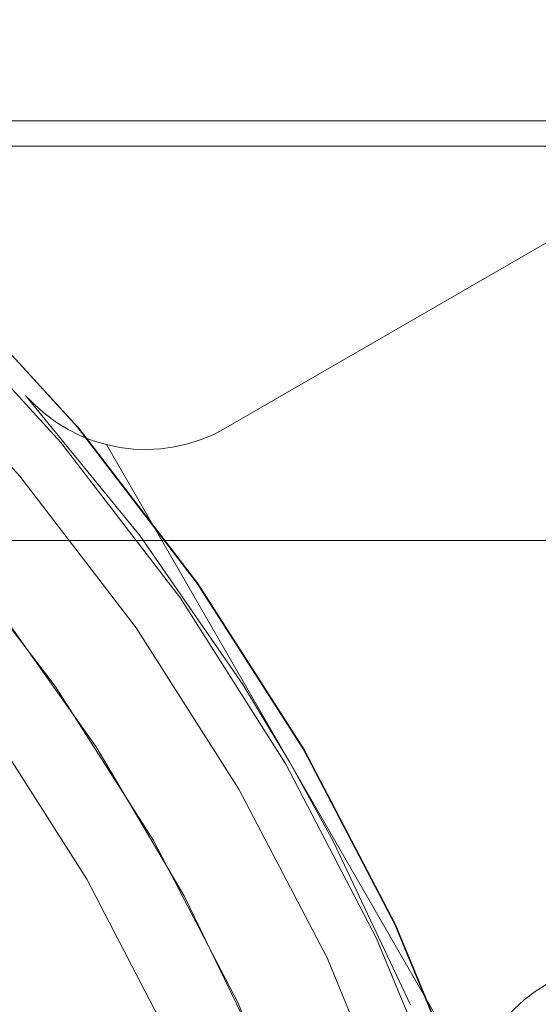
# Model space of a CAD drawing. Header units: inches. Extents: x -412 to -304, y -62 to 18.
# Tile 702 of 809: x -356.761 to -356.357, y -3.258 to -2.491. Entities that reach past the tile are written whole.
import ezdxf

# ---------------------------------------------------------------- set-up
doc = ezdxf.new("R2010")
doc.units = ezdxf.units.IN
doc.header["$LTSCALE"] = 32
doc.header["$MEASUREMENT"] = 0
for name, color, linetype, lineweight in [('Black', 7, 'Continuous', 18), ('DashLine', 7, 'Continuous', 13), ('Drawing', 7, 'Continuous', 18), ('Metal_MP', 7, 'Continuous', 5), ('None', 7, 'Continuous', 18), ('Plastic-MPWireManager', 7, 'Continuous', 25), ('SolidLine', 7, 'Continuous', 15), ('TIMotion-Frame', 7, 'Continuous', 18), ('Wood_1-H', 7, 'Continuous', 13)]:
    doc.layers.add(name, color=color, linetype=linetype, lineweight=lineweight)

# ---------------------------------------------------------------- blocks, each defined once
blk = doc.blocks.new('Group-20')
at = {"layer": 'Black'}
for points in [[(-34.54794, 16.53613, 28.9791), (34.54794, 16.53613, 28.9791), (34.54794, -16.53613, 28.9791), (-34.54794, -16.53613, 28.9791)], [(-34.54794, 16.53613, 27.70079), (34.54794, 16.53613, 27.70079), (34.54794, -16.53613, 27.70079), (-34.54794, -16.53613, 27.70079)]]:
    blk.add_3dface(points, dxfattribs=at)
at = {"layer": 'Wood_1-H'}
for points in [[(-35.96494, 17.95313, 28.99879), (35.96494, 17.95313, 28.99879), (35.96494, -17.95313, 28.99879), (-35.96494, -17.95313, 28.99879)], [(-35.96494, 17.95313, 28.9791), (35.96494, 17.95313, 28.9791), (35.96494, -17.95313, 28.9791), (-35.96494, -17.95313, 28.9791)]]:
    blk.add_3dface(points, dxfattribs=at)
blk = doc.blocks.new('MPHtAdjColumn-NoCable (3D)')
at = {"layer": 'Metal_MP'}
for points, invisible_edges in [([(-0.74127, 1.58966, 2.3125), (-0.74127, 1.58966, 23.4936), (-0.5999, 1.64822, 23.4936), (-0.5999, 1.64822, 2.3125)], 5), ([(-0.69095, 1.48176, 23.4936), (-0.55918, 1.53634, 23.4936), (-0.5999, 1.64822, 23.4936), (-0.74127, 1.58966, 23.4936)], 10), ([(-0.74127, 1.58966, 2.3125), (-0.5999, 1.64822, 2.3125), (-0.55918, 1.53634, 2.3125), (-0.69095, 1.48176, 2.3125)], 10), ([(-0.877, 1.51901, 2.3125), (-0.877, 1.51901, 23.4936), (-0.74127, 1.58966, 23.4936), (-0.74127, 1.58966, 2.3125)], 5), ([(-0.74127, 1.58966, 23.4936), (-0.877, 1.51901, 23.4936), (-0.81747, 1.4159, 23.4936), (-0.69095, 1.48176, 23.4936)], 10), ([(-0.69095, 1.48176, 2.3125), (-0.81747, 1.4159, 2.3125), (-0.877, 1.51901, 2.3125), (-0.74127, 1.58966, 2.3125)], 10), ([(-0.55918, 1.53634, 23.4936), (-0.69095, 1.48176, 23.4936), (-0.65184, 1.49938, 2.90305)], 10), ([(-0.69095, 1.48176, 2.76919), (-0.69095, 1.48176, 2.3125), (-0.55918, 1.53634, 2.3125), (-0.55918, 1.53634, 2.76919)], 5), ([(-0.6678, 0.93005, 2.76919), (-0.68738, 0.93262, 2.76919), (-0.69095, 1.48176, 2.76919), (-0.55918, 1.53634, 2.76919)], 10), ([(-1.00605, 1.43679, 2.3125), (-1.00605, 1.43679, 23.4936), (-0.877, 1.51901, 23.4936), (-0.877, 1.51901, 2.3125)], 5), ([(-0.93776, 1.33926, 23.4936), (-0.81747, 1.4159, 23.4936), (-0.877, 1.51901, 23.4936), (-1.00605, 1.43679, 23.4936)], 10), ([(-1.00605, 1.43679, 2.3125), (-0.877, 1.51901, 2.3125), (-0.81747, 1.4159, 2.3125), (-0.93776, 1.33926, 2.3125)], 10), ([(-0.70711, 0.93348, 2.90305), (-0.68738, 0.93262, 2.90305), (-0.65184, 1.49938, 2.90305), (-0.69043, 1.48067, 2.90305)], 10), ([(-0.69095, 1.48176, 23.4936), (-0.69043, 1.48067, 2.90305), (-0.65184, 1.49938, 2.90305)], 9), ([(-0.69095, 1.48176, 23.4936), (-0.81747, 1.4159, 23.4936), (-0.77399, 1.44015, 2.90305)], 10), ([(-0.81747, 1.4159, 2.76919), (-0.81747, 1.4159, 2.3125), (-0.69095, 1.48176, 2.3125), (-0.69095, 1.48176, 2.76919)], 5), ([(-0.70711, 0.93348, 2.76919), (-0.72684, 0.93262, 2.76919), (-0.81747, 1.4159, 2.76919), (-0.69095, 1.48176, 2.76919)], 10), ([(-0.77399, 1.44015, 2.90305), (-0.69043, 1.48067, 2.90305), (-0.69095, 1.48176, 23.4936)], 10), ([(-0.69043, 1.48067, 2.90305), (-0.77399, 1.44015, 2.90305), (-0.72684, 0.93262, 2.90305), (-0.70711, 0.93348, 2.90305)], 10), ([(-0.69095, 1.48176, 2.76919), (-0.68738, 0.93262, 2.76919), (-0.70711, 0.93348, 2.76919)], 9), ([(-1.12745, 1.34364, 2.3125), (-1.12745, 1.34364, 23.4936), (-1.00605, 1.43679, 23.4936), (-1.00605, 1.43679, 2.3125)], 5), ([(-1.00605, 1.43679, 23.4936), (-1.12745, 1.34364, 23.4936), (-1.05092, 1.25243, 23.4936), (-0.93776, 1.33926, 23.4936)], 10), ([(-0.93776, 1.33926, 2.3125), (-1.05092, 1.25243, 2.3125), (-1.12745, 1.34364, 2.3125), (-1.00605, 1.43679, 2.3125)], 10), ([(-0.81747, 1.4159, 23.4936), (-0.81681, 1.41479, 2.90305), (-0.77399, 1.44015, 2.90305)], 9), ([(-0.74642, 0.93005, 2.90305), (-0.72684, 0.93262, 2.90305), (-0.77399, 1.44015, 2.90305), (-0.81681, 1.41479, 2.90305)], 10), ([(-0.81747, 1.4159, 23.4936), (-0.93776, 1.33926, 23.4936), (-0.89034, 1.37124, 2.90305)], 10), ([(-0.93776, 1.33926, 2.76919), (-0.93776, 1.33926, 2.3125), (-0.81747, 1.4159, 2.3125), (-0.81747, 1.4159, 2.76919)], 5), ([(-0.93776, 1.33926, 2.76919), (-0.81747, 1.4159, 2.76919), (-0.74642, 0.93005, 2.76919), (-0.7657, 0.92577, 2.76919)], 10), ([(-0.89034, 1.37124, 2.90305), (-0.81681, 1.41479, 2.90305), (-0.81747, 1.4159, 23.4936)], 10), ([(-0.7657, 0.92577, 2.90305), (-0.74642, 0.93005, 2.90305), (-0.81681, 1.41479, 2.90305), (-0.89034, 1.37124, 2.90305)], 10), ([(-0.81747, 1.4159, 2.76919), (-0.72684, 0.93262, 2.76919), (-0.74642, 0.93005, 2.76919)], 9), ([(-0.93776, 1.33926, 23.4936), (-0.93697, 1.33815, 2.90305), (-0.89034, 1.37124, 2.90305)], 9), ([(-0.89034, 1.37124, 2.90305), (-0.93697, 1.33815, 2.90305), (-0.78453, 0.91983, 2.90305), (-0.7657, 0.92577, 2.90305)], 10), ([(-1.24027, 1.24027, 2.3125), (-1.24027, 1.24027, 23.4936), (-1.12745, 1.34364, 23.4936), (-1.12745, 1.34364, 2.3125)], 5), ([(-1.15608, 1.15608, 23.4936), (-1.05092, 1.25243, 23.4936), (-1.12745, 1.34364, 23.4936), (-1.24027, 1.24027, 23.4936)], 10), ([(-1.24027, 1.24027, 2.3125), (-1.12745, 1.34364, 2.3125), (-1.05092, 1.25243, 2.3125), (-1.15608, 1.15608, 2.3125)], 10), ([(-0.93776, 1.33926, 23.4936), (-1.05092, 1.25243, 23.4936), (-1.00092, 1.29276, 2.90305)], 10), ([(-1.05092, 1.25243, 2.76919), (-1.05092, 1.25243, 2.3125), (-0.93776, 1.33926, 2.3125), (-0.93776, 1.33926, 2.76919)], 5), ([(-0.80278, 0.91227, 2.76919), (-0.8203, 0.90316, 2.76919), (-1.05092, 1.25243, 2.76919), (-0.93776, 1.33926, 2.76919)], 10), ([(-1.00092, 1.29276, 2.90305), (-0.93697, 1.33815, 2.90305), (-0.93776, 1.33926, 23.4936)], 10), ([(-0.80278, 0.91227, 2.90305), (-0.78453, 0.91983, 2.90305), (-0.93697, 1.33815, 2.90305), (-1.00092, 1.29276, 2.90305)], 10), ([(-0.93776, 1.33926, 2.76919), (-0.78453, 0.91983, 2.76919), (-0.80278, 0.91227, 2.76919)], 9), ([(-0.7657, 0.92577, 2.76919), (-0.78453, 0.91983, 2.76919), (-0.93776, 1.33926, 2.76919)], 10)]:
    blk.add_3dface(points, dxfattribs=dict(at, invisible_edges=invisible_edges))
blk = doc.blocks.new('MP-Leg-502-89 (3D)')
at = {"layer": 'Metal_MP'}
for points, invisible_edges in [([(-1.72189, 0.35, 2.3125), (-1.72189, 0.35, 5.3125), (-1.74449, 0.21091, 5.3125), (-1.74449, 0.21091, 2.3125)], 4), ([(-1.72447, 0.33962, 2.3125), (-1.72189, 0.35, 2.3125), (-1.74449, 0.21091, 2.3125)], 8), ([(-1.74449, 0.21091, 5.3125), (-1.72189, 0.35, 5.3125), (-1.72447, 0.33962, 5.3125)], 8), ([(-1.72447, 0.33962, 2.3125), (-1.72447, 0.33962, 5.3125), (-1.72189, 0.35, 5.3125), (-1.72189, 0.35, 2.3125)], 1), ([(-1.74449, 0.21091, 2.3125), (-1.72793, 0.3295, 2.3125), (-1.72447, 0.33962, 2.3125)], 9), ([(-1.74449, 0.21091, 5.3125), (-1.72447, 0.33962, 5.3125), (-1.72793, 0.3295, 5.3125)], 9), ([(-1.72793, 0.3295, 2.3125), (-1.72793, 0.3295, 5.3125), (-1.72447, 0.33962, 5.3125), (-1.72447, 0.33962, 2.3125)], 5), ([(-1.73225, 0.31972, 2.3125), (-1.72793, 0.3295, 2.3125), (-1.74449, 0.21091, 2.3125)], 10), ([(-1.72793, 0.3295, 5.3125), (-1.73225, 0.31972, 5.3125), (-1.74449, 0.21091, 5.3125)], 10), ([(-1.73225, 0.31972, 2.3125), (-1.73225, 0.31972, 5.3125), (-1.72793, 0.3295, 5.3125), (-1.72793, 0.3295, 2.3125)], 5), ([(-1.74449, 0.21091, 2.3125), (-1.73739, 0.31033, 2.3125), (-1.73225, 0.31972, 2.3125)], 9), ([(-1.74449, 0.21091, 5.3125), (-1.73225, 0.31972, 5.3125), (-1.73739, 0.31033, 5.3125)], 9), ([(-1.73739, 0.31033, 2.3125), (-1.73739, 0.31033, 5.3125), (-1.73225, 0.31972, 5.3125), (-1.73225, 0.31972, 2.3125)], 5), ([(-1.74449, 0.21091, 2.3125), (-1.74331, 0.30143, 2.3125), (-1.73739, 0.31033, 2.3125)], 9), ([(-1.73739, 0.31033, 5.3125), (-1.74331, 0.30143, 5.3125), (-1.74449, 0.21091, 5.3125)], 10), ([(-1.74331, 0.30143, 2.3125), (-1.74331, 0.30143, 5.3125), (-1.73739, 0.31033, 5.3125), (-1.73739, 0.31033, 2.3125)], 5), ([(-1.74996, 0.29306, 2.3125), (-1.74331, 0.30143, 2.3125), (-1.74449, 0.21091, 2.3125)], 10), ([(-1.74449, 0.21091, 5.3125), (-1.74331, 0.30143, 5.3125), (-1.74996, 0.29306, 5.3125)], 9), ([(-1.74996, 0.29306, 2.3125), (-1.74996, 0.29306, 5.3125), (-1.74331, 0.30143, 5.3125), (-1.74331, 0.30143, 2.3125)], 5), ([(-1.74996, 0.29306, 2.3125), (-1.75724, 0.28536, 2.3125), (-1.75732, 0.28529, 5.31248)], 10), ([(-1.75732, 0.28529, 5.31248), (-1.75724, 0.28536, 5.3125), (-1.74996, 0.29306, 2.3125)], 10), ([(-1.75724, 0.28536, 2.3125), (-1.74996, 0.29306, 2.3125), (-1.74449, 0.21091, 2.3125), (-1.75582, 0.07046, 2.3125)], 10), ([(-1.75582, 0.07046, 5.3125), (-1.74449, 0.21091, 5.3125), (-1.74996, 0.29306, 5.3125), (-1.75724, 0.28536, 5.3125)], 10), ([(-1.75724, 0.28536, 5.3125), (-1.74996, 0.29306, 5.3125), (-1.74996, 0.29306, 2.3125)], 10), ([(-1.75732, 0.28529, 5.31248), (-1.75732, 0.28529, 2.31249), (-1.7653, 0.27818, 2.31158), (-1.7653, 0.27818, 5.31089)], 5), ([(-1.75732, 0.28529, 5.31248), (-1.7653, 0.27818, 5.31089), (-1.75724, 0, 5.3125)], 10), ([(-1.75724, 0, 2.3125), (-1.7653, 0.27818, 2.31158), (-1.75732, 0.28529, 2.31249)], 9), ([(-1.75724, 0.28536, 2.3125), (-1.75732, 0.28529, 2.31249), (-1.75732, 0.28529, 5.31248)], 10), ([(-1.75724, 0, 5.3125), (-1.75724, 0.28536, 5.3125), (-1.75732, 0.28529, 5.31248)], 8), ([(-1.75732, 0.28529, 2.31249), (-1.75724, 0.28536, 2.3125), (-1.75724, 0, 2.3125)], 8), ([(-1.75582, 0.07046, 2.3125), (-1.75724, 0, 2.3125), (-1.75724, 0.28536, 2.3125)], 8), ([(-1.75724, 0.28536, 5.3125), (-1.75724, 0, 5.3125), (-1.75582, 0.07046, 5.3125)], 8), ([(-1.7653, 0.27818, 5.31089), (-1.7653, 0.27818, 2.31158), (-1.77387, 0.27177, 2.3106), (-1.77387, 0.27177, 5.30918)], 5), ([(-1.75724, 0, 5.3125), (-1.7653, 0.27818, 5.31089), (-1.77387, 0.27177, 5.30918)], 9), ([(-1.77387, 0.27177, 2.3106), (-1.7653, 0.27818, 2.31158), (-1.75724, 0, 2.3125)], 10), ([(-1.77387, 0.27177, 5.30918), (-1.77387, 0.27177, 2.3106), (-1.78295, 0.26612, 2.30956), (-1.78295, 0.26612, 5.30736)], 5), ([(-1.75724, 0, 5.3125), (-1.77387, 0.27177, 5.30918), (-1.78295, 0.26612, 5.30736)], 9), ([(-1.78295, 0.26612, 2.30956), (-1.77387, 0.27177, 2.3106), (-1.75724, 0, 2.3125)], 10), ([(-1.79248, 0.26127, 5.30546), (-1.79248, 0.26127, 2.30848), (-1.8024, 0.25725, 2.30734), (-1.8024, 0.25725, 5.30348)], 5), ([(-1.75724, 0, 5.3125), (-1.79248, 0.26127, 5.30546), (-1.8024, 0.25725, 5.30348)], 9), ([(-1.8024, 0.25725, 2.30734), (-1.79248, 0.26127, 2.30848), (-1.75724, 0, 2.3125)], 10), ([(-1.78295, 0.26612, 5.30736), (-1.78295, 0.26612, 2.30956), (-1.79248, 0.26127, 2.30848), (-1.79248, 0.26127, 5.30546)], 5), ([(-1.75724, 0, 5.3125), (-1.78295, 0.26612, 5.30736), (-1.79248, 0.26127, 5.30546)], 9), ([(-1.79248, 0.26127, 2.30848), (-1.78295, 0.26612, 2.30956), (-1.75724, 0, 2.3125)], 10), ([(-1.81262, 0.2541, 5.30143), (-1.81262, 0.2541, 2.30618), (-1.82307, 0.25183, 2.30498), (-1.82307, 0.25183, 5.29935)], 5), ([(-1.75724, 0, 5.3125), (-1.81262, 0.2541, 5.30143), (-1.82307, 0.25183, 5.29935)], 9), ([(-1.82307, 0.25183, 2.30498), (-1.81262, 0.2541, 2.30618), (-1.75724, 0, 2.3125)], 10), ([(-1.8024, 0.25725, 5.30348), (-1.8024, 0.25725, 2.30734), (-1.81262, 0.2541, 2.30618), (-1.81262, 0.2541, 5.30143)], 5), ([(-1.75724, 0, 5.3125), (-1.8024, 0.25725, 5.30348), (-1.81262, 0.2541, 5.30143)], 9), ([(-1.81262, 0.2541, 2.30618), (-1.8024, 0.25725, 2.30734), (-1.75724, 0, 2.3125)], 10), ([(-1.84436, 0.25, 5.29509), (-19.27102, 0.25, 1.8125), (-19.27102, -0.25, 1.8125), (-1.84436, -0.25, 5.29509)], 8), ([(-1.84436, -0.25, 2.30255), (-19.27102, -0.25, 0.3125), (-19.27102, 0.25, 0.3125), (-1.84436, 0.25, 2.30255)], 8), ([(-1.83367, 0.25046, 5.29723), (-1.83367, 0.25046, 2.30377), (-1.84436, 0.25, 2.30255), (-1.84436, 0.25, 5.29509)], 1), ([(-1.84436, -0.25, 5.29509), (-1.83367, 0.25046, 5.29723), (-1.84436, 0.25, 5.29509)], 9), ([(-1.84436, -0.25, 5.29509), (-1.83367, -0.25046, 5.29723), (-1.83367, 0.25046, 5.29723)], 10), ([(-1.84436, 0.25, 2.30255), (-1.83367, 0.25046, 2.30377), (-1.83367, -0.25046, 2.30377)], 10), ([(-1.84436, 0.25, 2.30255), (-1.83367, -0.25046, 2.30377), (-1.84436, -0.25, 2.30255)], 9), ([(-1.82307, 0.25183, 5.29935), (-1.82307, 0.25183, 2.30498), (-1.83367, 0.25046, 2.30377), (-1.83367, 0.25046, 5.29723)], 5), ([(-1.82307, -0.25183, 5.29935), (-1.75724, 0, 5.3125), (-1.82307, 0.25183, 5.29935), (-1.83367, 0.25046, 5.29723)], 11), ([(-1.82307, 0.25183, 2.30498), (-1.75724, 0, 2.3125), (-1.82307, -0.25183, 2.30498), (-1.83367, -0.25046, 2.30377)], 11), ([(-1.83367, 0.25046, 2.30377), (-1.82307, 0.25183, 2.30498), (-1.83367, -0.25046, 2.30377)], 10), ([(-1.83367, -0.25046, 5.29723), (-1.82307, -0.25183, 5.29935), (-1.83367, 0.25046, 5.29723)], 10), ([(-1.74449, 0.21091, 2.3125), (-1.74449, 0.21091, 5.3125), (-1.75582, 0.07046, 5.3125), (-1.75582, 0.07046, 2.3125)], 5), ([(-1.75724, 0, 2.3125), (-1.75582, 0.07046, 2.3125), (-1.75582, 0.07046, 5.3125), (-1.75724, 0, 5.3125)], 10), ([(-1.82307, -0.25183, 5.29935), (-1.81262, -0.2541, 5.30143), (-1.75724, 0, 5.3125)], 10), ([(-1.75724, 0, 2.3125), (-1.81262, -0.2541, 2.30618), (-1.82307, -0.25183, 2.30498)], 9), ([(-1.81262, -0.2541, 5.30143), (-1.8024, -0.25725, 5.30348), (-1.75724, 0, 5.3125)], 10), ([(-1.75724, 0, 2.3125), (-1.8024, -0.25725, 2.30734), (-1.81262, -0.2541, 2.30618)], 9), ([(-1.8024, -0.25725, 5.30348), (-1.79248, -0.26127, 5.30546), (-1.75724, 0, 5.3125)], 10), ([(-1.75724, 0, 2.3125), (-1.79248, -0.26127, 2.30848), (-1.8024, -0.25725, 2.30734)], 9), ([(-1.79248, -0.26127, 5.30546), (-1.78295, -0.26612, 5.30736), (-1.75724, 0, 5.3125)], 10), ([(-1.75724, 0, 2.3125), (-1.78295, -0.26612, 2.30956), (-1.79248, -0.26127, 2.30848)], 9), ([(-1.78295, -0.26612, 5.30736), (-1.77387, -0.27177, 5.30918), (-1.75724, 0, 5.3125)], 10), ([(-1.75724, 0, 2.3125), (-1.77387, -0.27177, 2.3106), (-1.78295, -0.26612, 2.30956)], 9), ([(-1.77387, -0.27177, 5.30918), (-1.7653, -0.27818, 5.31089), (-1.75724, 0, 5.3125)], 10), ([(-1.75724, 0, 2.3125), (-1.7653, -0.27818, 2.31158), (-1.77387, -0.27177, 2.3106)], 9), ([(-1.75724, 0, 5.3125), (-1.7653, -0.27818, 5.31089), (-1.75732, -0.28529, 5.31248)], 9), ([(-1.75724, 0, 2.3125), (-1.75724, -0.28536, 2.3125), (-1.75732, -0.28529, 2.31249), (-1.7653, -0.27818, 2.31158)], 8), ([(-1.75732, -0.28529, 5.31248), (-1.75724, -0.28536, 5.3125), (-1.75724, 0, 5.3125)], 8), ([(-1.75724, -0.28536, 2.3125), (-1.75724, 0, 2.3125), (-1.75582, -0.07046, 2.3125)], 8), ([(-1.75582, -0.07046, 5.3125), (-1.75724, 0, 5.3125), (-1.75724, -0.28536, 5.3125)], 8), ([(-1.75724, 0, 5.3125), (-1.75582, -0.07046, 5.3125), (-1.75582, -0.07046, 2.3125), (-1.75724, 0, 2.3125)], 10), ([(-1.75582, -0.07046, 2.3125), (-1.74449, -0.21091, 2.3125), (-1.74996, -0.29306, 2.3125), (-1.75724, -0.28536, 2.3125)], 10), ([(-1.75724, -0.28536, 5.3125), (-1.74996, -0.29306, 5.3125), (-1.74449, -0.21091, 5.3125), (-1.75582, -0.07046, 5.3125)], 10), ([(-1.75582, -0.07046, 2.3125), (-1.75582, -0.07046, 5.3125), (-1.74449, -0.21091, 5.3125), (-1.74449, -0.21091, 2.3125)], 5), ([(-1.83367, -0.25046, 2.30377), (-1.83367, -0.25046, 5.29723), (-1.84436, -0.25, 5.29509), (-1.84436, -0.25, 2.30255)], 1), ([(-1.82307, -0.25183, 2.30498), (-1.82307, -0.25183, 5.29935), (-1.83367, -0.25046, 5.29723), (-1.83367, -0.25046, 2.30377)], 5), ([(-1.81262, -0.2541, 2.30618), (-1.81262, -0.2541, 5.30143), (-1.82307, -0.25183, 5.29935), (-1.82307, -0.25183, 2.30498)], 5)]:
    blk.add_3dface(points, dxfattribs=dict(at, invisible_edges=invisible_edges))
blk.add_3dface([(-1.84436, 0.25, 5.29509), (-1.84436, 0.25, 2.30255), (-19.27102, 0.25, 0.3125), (-19.27102, 0.25, 1.8125)], dxfattribs=at)
blk = doc.blocks.new('MPHtAdjLeg-16-NoCable (3D)')
at = {"layer": 'DashLine', "color": 7, "xscale": -1, "rotation": 120}
blk.add_blockref('MP-Leg-502-89 (3D)', (0, 0), dxfattribs=at)
at = {"layer": 'DashLine', "color": 7}
blk.add_blockref('MPHtAdjColumn-NoCable (3D)', (0, 0), dxfattribs=at)
blk = doc.blocks.new('MpHtAdjBase-3 (3D)')
at = {"layer": 'Black', "color": 7}
blk.add_blockref('MPHtAdjLeg-16-NoCable (3D)', (-21.55512, 0), dxfattribs=at)
blk = doc.blocks.new('MPHtAdjLegCoverPower (3D)')
at = {"layer": 'Black'}
for points, invisible_edges in [([(1.20637, 1.01226, 23.4936), (1.11355, 1.11355, 23.4936), (1.25275, 1.25275, 23.4936), (1.35684, 1.13918, 23.4936)], 10), ([(1.35684, 1.13918, 23.61171), (1.25275, 1.25275, 23.61171), (1.21099, 1.21099, 23.67077), (1.31162, 1.10121, 23.67077)], 10), ([(1.25275, 1.25275, 23.4936), (1.25275, 1.25275, 23.61171), (1.35684, 1.13918, 23.61171), (1.35684, 1.13918, 23.4936)], 5), ([(1.35684, 1.13918, 23.4936), (1.45068, 1.017, 23.4936), (1.29, 0.90327, 23.4936), (1.20637, 1.01226, 23.4936)], 10), ([(1.45068, 1.017, 23.61171), (1.35684, 1.13918, 23.61171), (1.31162, 1.10121, 23.67077), (1.40233, 0.9831, 23.67077)], 10), ([(1.35684, 1.13918, 23.4936), (1.35684, 1.13918, 23.61171), (1.45068, 1.017, 23.61171), (1.45068, 1.017, 23.4936)], 5), ([(1.40233, 0.9831, 23.67077), (1.31162, 1.10121, 23.67077), (1.0704, 0.89869, 23.67077), (1.14443, 0.8023, 23.67077)], 10), ([(1.36382, 0.7874, 23.4936), (1.29, 0.90327, 23.4936), (1.45068, 1.017, 23.4936), (1.53355, 0.88712, 23.4936)], 10), ([(1.53355, 0.88712, 23.61171), (1.45068, 1.017, 23.61171), (1.40233, 0.9831, 23.67077), (1.48243, 0.85755, 23.67077)], 10), ([(1.45068, 1.017, 23.4936), (1.45068, 1.017, 23.61171), (1.53355, 0.88712, 23.61171), (1.53355, 0.88712, 23.4936)], 5), ([(1.14443, 0.8023, 23.67077), (1.2098, 0.69984, 23.67077), (1.48243, 0.85755, 23.67077), (1.40233, 0.9831, 23.67077)], 10), ([(1.26153, 0.72835, 22.23376), (1.19325, 0.83552, 22.23376), (1.29, 0.90327, 22.23376), (1.36382, 0.7874, 22.23376)], 10), ([(1.29, 0.90327, 22.23376), (1.29, 0.90327, 23.4936), (1.36382, 0.7874, 23.4936), (1.36382, 0.7874, 22.23376)], 5), ([(1.53355, 0.88712, 23.4936), (1.60482, 0.75054, 23.4936), (1.42726, 0.66554, 23.4936), (1.36382, 0.7874, 23.4936)], 10), ([(1.60482, 0.75054, 23.61171), (1.53355, 0.88712, 23.61171), (1.48243, 0.85755, 23.67077), (1.55133, 0.72552, 23.67077)], 10), ([(1.53355, 0.88712, 23.4936), (1.53355, 0.88712, 23.61171), (1.60482, 0.75054, 23.61171), (1.60482, 0.75054, 23.4936)], 5), ([(1.55133, 0.72552, 23.67077), (1.48243, 0.85755, 23.67077), (1.2098, 0.69984, 23.67077), (1.26602, 0.59209, 23.67077)], 10), ([(1.32021, 0.61563, 22.23376), (1.26153, 0.72835, 22.23376), (1.36382, 0.7874, 22.23376), (1.42726, 0.66554, 22.23376)], 10), ([(1.36382, 0.7874, 22.23376), (1.36382, 0.7874, 23.4936), (1.42726, 0.66554, 23.4936), (1.42726, 0.66554, 22.23376)], 5), ([(1.47983, 0.53861, 23.4936), (1.42726, 0.66554, 23.4936), (1.60482, 0.75054, 23.4936), (1.66396, 0.60828, 23.4936)], 10), ([(1.66396, 0.60828, 23.61171), (1.60482, 0.75054, 23.61171), (1.55133, 0.72552, 23.67077), (1.60849, 0.58801, 23.67077)], 10), ([(1.60482, 0.75054, 23.4936), (1.60482, 0.75054, 23.61171), (1.66396, 0.60828, 23.61171), (1.66396, 0.60828, 23.4936)], 5), ([(1.26153, 0.72835, 23.4936), (1.32021, 0.61563, 23.4936), (1.26602, 0.59209, 23.4936), (1.2098, 0.69984, 23.4936)], 10), ([(1.32021, 0.61563, 22.23376), (1.32021, 0.61563, 23.4936), (1.26153, 0.72835, 23.4936), (1.26153, 0.72835, 22.23376)], 5), ([(1.26602, 0.59209, 23.67077), (1.31268, 0.47987, 23.67077), (1.60849, 0.58801, 23.67077), (1.55133, 0.72552, 23.67077)], 10)]:
    blk.add_3dface(points, dxfattribs=dict(at, invisible_edges=invisible_edges))
at = {"layer": 'Plastic-MPWireManager'}
for points, invisible_edges in [([(0.10037, 0.08725, 2.15502), (0.09238, 0.09567, 2.15502), (1.25275, 1.25275, 2.15502), (1.35656, 1.13951, 2.15502)], 10), ([(1.35656, 1.13951, 2.3125), (1.25275, 1.25275, 2.3125), (0.17503, 0.18125, 2.3125), (0.19016, 0.16531, 2.3125)], 10), ([(1.25275, 1.25275, 2.15502), (1.25275, 1.25275, 2.3125), (1.35656, 1.13951, 2.3125), (1.35656, 1.13951, 2.15502)], 5), ([(1.35656, 1.13951, 2.15502), (1.45018, 1.01771, 2.15502), (0.10759, 0.07817, 2.15502), (0.10037, 0.08725, 2.15502)], 10), ([(0.19016, 0.16531, 2.3125), (0.20385, 0.1481, 2.3125), (1.45018, 1.01771, 2.3125), (1.35656, 1.13951, 2.3125)], 10), ([(1.35656, 1.13951, 2.15502), (1.35656, 1.13951, 2.3125), (1.45018, 1.01771, 2.3125), (1.45018, 1.01771, 2.15502)], 5), ([(0.114, 0.0685, 2.15502), (0.10759, 0.07817, 2.15502), (1.45018, 1.01771, 2.15502), (1.53289, 0.88826, 2.15502)], 10), ([(1.53289, 0.88826, 2.3125), (1.45018, 1.01771, 2.3125), (0.20385, 0.1481, 2.3125), (0.21598, 0.12977, 2.3125)], 10), ([(1.45018, 1.01771, 2.15502), (1.45018, 1.01771, 2.3125), (1.53289, 0.88826, 2.3125), (1.53289, 0.88826, 2.15502)], 5), ([(0.11953, 0.0583, 2.15502), (0.114, 0.0685, 2.15502), (1.53289, 0.88826, 2.15502), (1.60408, 0.75213, 2.15502)], 10), ([(1.60408, 0.75213, 2.3125), (1.53289, 0.88826, 2.3125), (0.21598, 0.12977, 2.3125), (0.22647, 0.11046, 2.3125)], 10), ([(1.53289, 0.88826, 2.15502), (1.53289, 0.88826, 2.3125), (1.60408, 0.75213, 2.3125), (1.60408, 0.75213, 2.15502)], 5), ([(1.60408, 0.75213, 2.15502), (1.6632, 0.61034, 2.15502), (0.12416, 0.04766, 2.15502), (0.11953, 0.0583, 2.15502)], 10), ([(1.6632, 0.61034, 2.3125), (1.60408, 0.75213, 2.3125), (0.22647, 0.11046, 2.3125), (0.23523, 0.0903, 2.3125)], 10), ([(1.60408, 0.75213, 2.15502), (1.60408, 0.75213, 2.3125), (1.6632, 0.61034, 2.3125), (1.6632, 0.61034, 2.15502)], 5)]:
    blk.add_3dface(points, dxfattribs=dict(at, invisible_edges=invisible_edges))
blk = doc.blocks.new('TL9-Upper (3D)')
at = {"layer": 'TIMotion-Frame'}
for points in [[(-1.81112, -1.33858, -2.28346), (-1.81112, 5.49213, -2.28346), (1.81092, 5.49213, -2.28346), (1.81092, -1.33858, -2.28346)], [(-2.06693, -1.0315, -0.29528), (2.06693, -1.0315, -0.29528), (2.06693, 5.15748, -0.29528), (-2.06693, 5.15748, -0.29528)], [(-2.06693, -1.0315, -0.37402), (2.06693, -1.0315, -0.37402), (2.06693, -1.0315, -0.29528), (-2.06693, -1.0315, -0.29528)], [(-2.06693, -1.35827, -0.37402), (2.06693, -1.35827, -0.37402), (2.06693, -1.0315, -0.37402), (-2.06693, -1.0315, -0.37402)], [(-2.06693, -1.33858, -0.45276), (2.06693, -1.33858, -0.45276), (2.06693, -1.35827, -0.45276), (-2.06693, -1.35827, -0.45276)], [(-2.06693, -1.35827, -0.45276), (2.06693, -1.35827, -0.45276), (2.06693, -1.35827, -0.37402), (-2.06693, -1.35827, -0.37402)]]:
    blk.add_3dface(points, dxfattribs=at)
for points, invisible_edges in [([(2.06693, -1.33858, -1.88976), (-2.06693, -1.33858, -0.45276), (1.81092, -1.33858, -2.12598), (1.83071, -1.33858, -2.12598)], 11), ([(-1.81112, -1.33858, -2.12598), (1.81092, -1.33858, -2.12598), (-2.06693, -1.33858, -0.45276)], 11), ([(2.06693, -1.33858, -1.88976), (2.06693, -1.33858, -0.45276), (-2.06693, -1.33858, -0.45276)], 8), ([(-1.81112, -1.33858, -2.12598), (-1.81112, -1.33858, -2.28346), (1.81092, -1.33858, -2.28346), (1.81092, -1.33858, -2.12598)], 8)]:
    blk.add_3dface(points, dxfattribs=dict(at, invisible_edges=invisible_edges))
blk = doc.blocks.new('TEK04-Frame (3D)')
at = {"layer": 'DashLine', "color": 7, "rotation": 270}
blk.add_blockref('TL9-Upper (3D)', (-0.01952, 0, 0.21654), dxfattribs=at)
blk = doc.blocks.new('Group-23')
at = {"layer": 'None'}
blk.add_blockref('Group-20', (0, 0), dxfattribs=at)
at = {"layer": 'SolidLine', "color": 7}
for name, p in [('MpHtAdjBase-3 (3D)', (0, 0)), ('TEK04-Frame (3D)', (-21.55512, 0, 27.70079))]:
    blk.add_blockref(name, p, dxfattribs=at)
at = {"layer": 'SolidLine', "color": 7, "rotation": 90}
blk.add_blockref('MPHtAdjLegCoverPower (3D)', (-21.55512, 0), dxfattribs=at)
blk = doc.blocks.new('MP Ht Adju Rect Table (3D)')
at = {"layer": 'None'}
blk.add_blockref('Group-23', (0, 0), dxfattribs=at)
at = {"layer": 'Drawing', "color": 0, "flags": 1}
for tag in ['Tag', 'Catalog', 'Option1', 'Option2', 'Option3', 'Option4', 'Option5', 'Option6', 'Option7', 'Option8', 'Option9', 'Option10', 'Option11', 'Option12', 'Custom', 'FinishGroup', 'Discount', 'Item2', 'Item3', 'Item6', 'Item9', 'Item10', 'Item12', 'Item13', 'Item16', 'Item19', 'Item20', 'Item21', 'Item22', 'Item23', 'Item24', 'Item25', 'Item8', 'Item18', 'Item1', 'Item4', 'Item5', 'Item7', 'Item11', 'Item14', 'Item15', 'Item17']:
    blk.add_attdef(tag, (-16.60664, -46.53056), '', height=0.00709, dxfattribs=at)

msp = doc.modelspace()

# ---------------------------------------------------------------- block references
at = {"layer": 'Drawing', "rotation": 270}
msp.add_blockref('MP Ht Adju Rect Table (3D)', (-358.07283, -25.50309), dxfattribs=at)

doc.saveas('drawing.dxf')
